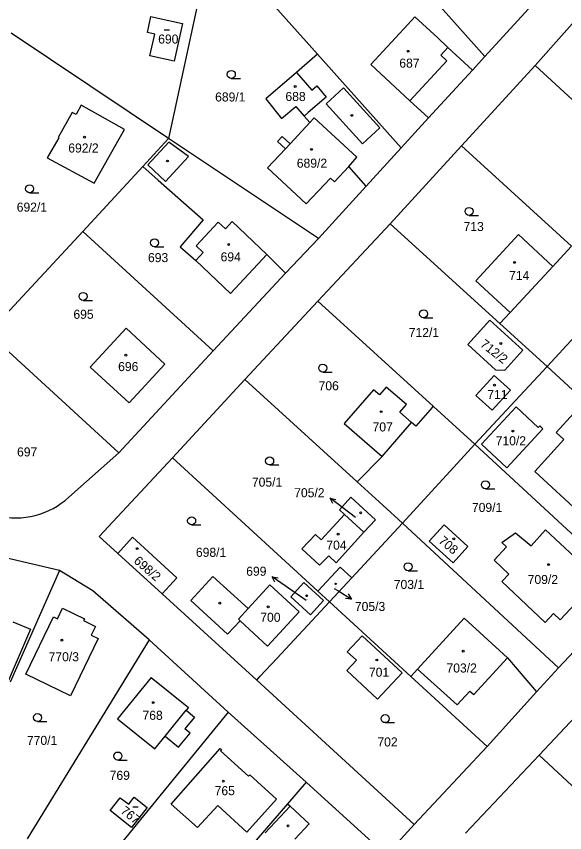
# Model space of a CAD drawing. Extents: x -736345 to -729997, y -1130177 to -1122501.
# Drawn here: x -733053.3 to -732950.5, y -1127962.5 to -1127809.2 of the extents above; entities that cross this region are included whole.
import ezdxf

# ---------------------------------------------------------------- set-up
doc = ezdxf.new("R2010")
doc.units = 0
for name, color, linetype in [('Vrstva 1', 7, 'Continuous'), ('Vrstva 16', 7, 'Continuous'), ('Vrstva 18', 7, 'Continuous'), ('Vrstva 19', 7, 'Continuous'), ('Vrstva 25', 7, 'Continuous'), ('Vrstva 4', 7, 'Continuous')]:
    doc.layers.add(name, color=color, linetype=linetype)

msp = doc.modelspace()

# ---------------------------------------------------------------- linework, layer by layer
at = {"layer": 'Vrstva 1'}
for points in [[(-733016.58, -1127794.18), (-733024.82, -1127832.14)], [(-733016.58, -1127794.18), (-732996.82, -1127816.34)], [(-732944.88, -1127794.25), (-732965.44, -1127816.79)], [(-732980.02, -1127800.36), (-732965.44, -1127816.79)], [(-732956.03, -1127818.45), (-732941.2, -1127801.7)], [(-733028.75, -1127812.27), (-733028.11, -1127809.24)], [(-733028.11, -1127809.24), (-733026.73, -1127809.55)], [(-733026.73, -1127809.55), (-733022.2, -1127810.56)], [(-733022.2, -1127810.56), (-733023.73, -1127817.64)], [(-732978.57, -1127809.3), (-732979.93, -1127810.77)], [(-732978.57, -1127809.3), (-732974.26, -1127813.27)], [(-732979.93, -1127810.77), (-732986.85, -1127818.29)], [(-733024.82, -1127832.14), (-733054.32, -1127812.38)], [(-733027.36, -1127812.58), (-733028.75, -1127812.27)], [(-733028.27, -1127816.66), (-733027.36, -1127812.58)], [(-732974.26, -1127813.27), (-732972.39, -1127815.06)], [(-732972.39, -1127815.06), (-732967.79, -1127819.35)], [(-733023.73, -1127817.64), (-733028.27, -1127816.66)], [(-732996.82, -1127816.34), (-733000.8, -1127819.77)], [(-732996.82, -1127816.34), (-732981.16, -1127833.91)], [(-732967.79, -1127819.35), (-732965.44, -1127816.79)], [(-733000.8, -1127819.77), (-733006.56, -1127824.74)], [(-732986.85, -1127818.29), (-732979.5, -1127825.07)], [(-732976, -1127828.29), (-732967.79, -1127819.35)], [(-732969.85, -1127833.56), (-732956.03, -1127818.45)], [(-732940.51, -1127832.73), (-732956.03, -1127818.45)], [(-733041.16, -1127825.9), (-733042.14, -1127827.65)], [(-733033.04, -1127830.45), (-733041.16, -1127825.9)], [(-733006.56, -1127824.74), (-733003.58, -1127828.4)], [(-732979.5, -1127825.07), (-732976, -1127828.29)], [(-733042.84, -1127827.26), (-733045.48, -1127831.97)], [(-733042.14, -1127827.65), (-733042.84, -1127827.26)], [(-733003.58, -1127828.4), (-733000.94, -1127826.13)], [(-733000.94, -1127826.13), (-732999.36, -1127827.96)], [(-732999.36, -1127827.96), (-732998.27, -1127829.19)], [(-732997.45, -1127828.31), (-732998.27, -1127829.19)], [(-732989.45, -1127835.7), (-732997.45, -1127828.31)], [(-732976, -1127828.29), (-732981.16, -1127833.91)], [(-733034.02, -1127832.2), (-733033.04, -1127830.45)], [(-732998.27, -1127829.19), (-733001.99, -1127833.17)], [(-733045.48, -1127831.97), (-733045.35, -1127832.04)], [(-733003.45, -1127831.8), (-733004.33, -1127832.75)], [(-733001.99, -1127833.17), (-733003.45, -1127831.8)], [(-733045.35, -1127832.04), (-733047.53, -1127835.82)], [(-733038.71, -1127840.57), (-733034.02, -1127832.2)], [(-733029.64, -1127837.4), (-733024.82, -1127832.14)], [(-732996.67, -1127850.91), (-733024.82, -1127832.14)], [(-733004.33, -1127832.75), (-733002.87, -1127834.11)], [(-732983.21, -1127848.17), (-732969.85, -1127833.56)], [(-732969.85, -1127833.56), (-732949.18, -1127852.37)], [(-733002.87, -1127834.11), (-733006.23, -1127837.7)], [(-732981.16, -1127833.91), (-732987.72, -1127841.1)], [(-733047.53, -1127835.82), (-733038.71, -1127840.57)], [(-732991, -1127837.4), (-732989.45, -1127835.7)], [(-733040.86, -1127849.65), (-733029.64, -1127837.4)], [(-733029.64, -1127837.4), (-733026.74, -1127839.97)], [(-733006.23, -1127837.7), (-732998.95, -1127844.46)], [(-732993.65, -1127840.31), (-732991, -1127837.4)], [(-732987.72, -1127841.1), (-732991, -1127837.4)], [(-732998.95, -1127844.46), (-732994.43, -1127839.59)], [(-732994.43, -1127839.59), (-732993.65, -1127840.31)], [(-733026.74, -1127839.97), (-733018.27, -1127847.46)], [(-732987.72, -1127841.1), (-732996.67, -1127850.91)], [(-733018.27, -1127847.46), (-733022.6, -1127852.47)], [(-732996.8, -1127862.69), (-732983.21, -1127848.17)], [(-732983.21, -1127848.17), (-732962.63, -1127866.91)], [(-733058.65, -1127868.73), (-733040.86, -1127849.65)], [(-733040.86, -1127849.65), (-733016.42, -1127872.01)], [(-732967.13, -1127858.86), (-732959.17, -1127850.19)], [(-732959.17, -1127850.19), (-732952.7, -1127856.18)], [(-733002.82, -1127857.47), (-732996.67, -1127850.91)], [(-733022.6, -1127852.47), (-733019.67, -1127855.07)], [(-732952.7, -1127856.18), (-732949.18, -1127852.37)], [(-733013.15, -1127861.24), (-733006.34, -1127853.91)], [(-733006.34, -1127853.91), (-733002.82, -1127857.47)], [(-733019.67, -1127855.07), (-733013.15, -1127861.24)], [(-733002.82, -1127857.47), (-733016.42, -1127872.01)], [(-732960.69, -1127864.82), (-732967.13, -1127858.86)], [(-733010.45, -1127877.4), (-732996.8, -1127862.69)], [(-732996.8, -1127862.69), (-732975.12, -1127882.45)], [(-732962.63, -1127866.91), (-732960.69, -1127864.82)], [(-732964.52, -1127866.26), (-732968.66, -1127870.81)], [(-732958.31, -1127871.89), (-732964.52, -1127866.26)], [(-732962.63, -1127866.91), (-732953.76, -1127874.98)], [(-733034.13, -1127891.15), (-733058.65, -1127868.73)], [(-733032.75, -1127867.79), (-733039.47, -1127875.08)], [(-733025.47, -1127874.51), (-733032.75, -1127867.79)], [(-732953.76, -1127874.98), (-732948.57, -1127869.3)], [(-732968.66, -1127870.81), (-732963.45, -1127875.61)], [(-733016.42, -1127872.01), (-733034.13, -1127891.15)], [(-732961.7, -1127875.62), (-732958.31, -1127871.89)], [(-733032.19, -1127881.81), (-733025.47, -1127874.51)], [(-733039.47, -1127875.08), (-733032.19, -1127881.81)], [(-732953.76, -1127874.98), (-732967.35, -1127889.53)], [(-732963.45, -1127875.61), (-732961.7, -1127875.62)], [(-732945.81, -1127882.31), (-732953.76, -1127874.98)], [(-733024.02, -1127892.12), (-733010.45, -1127877.4)], [(-733010.45, -1127877.4), (-732989.38, -1127896.64)], [(-732967.12, -1127880.42), (-732963.69, -1127876.67)], [(-732963.69, -1127876.67), (-732960.67, -1127879.43)], [(-732986.32, -1127879.32), (-732991.84, -1127885.63)], [(-732985.22, -1127880.27), (-732986.32, -1127879.32)], [(-732983.95, -1127878.82), (-732985.22, -1127880.27)], [(-732980.18, -1127882.1), (-732983.95, -1127878.82)], [(-732960.67, -1127879.43), (-732964.1, -1127883.18)], [(-732964.1, -1127883.18), (-732967.12, -1127880.42)], [(-732981.43, -1127883.54), (-732980.18, -1127882.1)], [(-732975.12, -1127882.45), (-732975.31, -1127882.67)], [(-732975.12, -1127882.45), (-732967.35, -1127889.53)], [(-732966.08, -1127889.55), (-732959.59, -1127882.53)], [(-732959.59, -1127882.53), (-732955.43, -1127886.4)], [(-732979.19, -1127885.49), (-732981.43, -1127883.54)], [(-732975.31, -1127882.67), (-732978.39, -1127886.19)], [(-732952.09, -1127887.33), (-732948.75, -1127883.7)], [(-732991.84, -1127885.63), (-732984.73, -1127891.83)], [(-732978.39, -1127886.19), (-732979.19, -1127885.49)], [(-732954.56, -1127886.64), (-732961.34, -1127893.95)], [(-732955.43, -1127886.4), (-732955.15, -1127886.09)], [(-732955.15, -1127886.09), (-732954.56, -1127886.64)], [(-732956.1, -1127894.65), (-732950.63, -1127888.67)], [(-732950.63, -1127888.67), (-732952.09, -1127887.33)], [(-732970.68, -1127893.18), (-732967.35, -1127889.53)], [(-732967.35, -1127889.53), (-732937.85, -1127916.83)], [(-732961.34, -1127893.95), (-732966.08, -1127889.55)], [(-733034.13, -1127891.15), (-733043.49, -1127899.48)], [(-733024.02, -1127892.12), (-733037.8, -1127906.89)], [(-732996.77, -1127917.1), (-733024.02, -1127892.12)], [(-732984.73, -1127891.83), (-732989.38, -1127896.64)], [(-732980.9, -1127904.38), (-732970.68, -1127893.18)], [(-732947.25, -1127902.78), (-732956.1, -1127894.65)], [(-732989.38, -1127896.64), (-732984.6, -1127901.01)], [(-732990.58, -1127899.49), (-732992.75, -1127901.85)], [(-732985.97, -1127903.72), (-732990.58, -1127899.49)], [(-732992.75, -1127901.85), (-732991.78, -1127902.74)], [(-732984.6, -1127901.01), (-732980.9, -1127904.38)], [(-732991.78, -1127902.74), (-732996.13, -1127907.52)], [(-732988.13, -1127906.08), (-732991.78, -1127902.74)], [(-732988.13, -1127906.08), (-732985.97, -1127903.72)], [(-732980.9, -1127904.38), (-732990.42, -1127914.63)], [(-732951.64, -1127931.49), (-732980.9, -1127904.38)], [(-732975.88, -1127907.74), (-732973.08, -1127904.68)], [(-732973.08, -1127904.68), (-732968.62, -1127908.76)], [(-733037.8, -1127906.89), (-733034.29, -1127910.09)], [(-733034.29, -1127910.09), (-733031.55, -1127907.01)], [(-733031.55, -1127907.01), (-733023.23, -1127914.6)], [(-732997.24, -1127906.51), (-732999.76, -1127909.19)], [(-732996.13, -1127907.52), (-732997.24, -1127906.51)], [(-732993.36, -1127911.79), (-732988.13, -1127906.08)], [(-732962.25, -1127907.98), (-732959.69, -1127906.18)], [(-732959.69, -1127906.18), (-732956.8, -1127908.6)], [(-732956.8, -1127908.6), (-732954.11, -1127905.61)], [(-732954.11, -1127905.61), (-732945.82, -1127913.31)], [(-733045.23, -1127913.25), (-733065.57, -1127908.51)], [(-732971.42, -1127911.83), (-732975.88, -1127907.74)], [(-732961.37, -1127908.81), (-732962.25, -1127907.98)], [(-733034.29, -1127910.09), (-733025.99, -1127917.65)], [(-732999.76, -1127909.19), (-732996.46, -1127912.28)], [(-732968.62, -1127908.76), (-732971.42, -1127911.83)], [(-732963.73, -1127911.3), (-732961.37, -1127908.81)], [(-732996.46, -1127912.28), (-732994.74, -1127910.47)], [(-732994.74, -1127910.47), (-732993.36, -1127911.79)], [(-732960.96, -1127913.93), (-732963.73, -1127911.3)], [(-732992.61, -1127912.6), (-732996.77, -1127917.1)], [(-732990.42, -1127914.63), (-732992.61, -1127912.6)], [(-733045.23, -1127913.25), (-733054.52, -1127934.2)], [(-733038.97, -1127917.08), (-733045.23, -1127913.25)], [(-733023.23, -1127914.6), (-733025.99, -1127917.65)], [(-733020.62, -1127918.88), (-733016.48, -1127914.36)], [(-733016.48, -1127914.36), (-733009.87, -1127920.41)], [(-732994.58, -1127919.13), (-732990.42, -1127914.63)], [(-732962.29, -1127915.34), (-732960.96, -1127913.93)], [(-733009.87, -1127920.41), (-733005.8, -1127915.97)], [(-733005.8, -1127915.97), (-733000.3, -1127920.98)], [(-733001.88, -1127918.17), (-732999.4, -1127915.51)], [(-732999.4, -1127915.51), (-732995.72, -1127918.89)], [(-732954.12, -1127923.03), (-732962.29, -1127915.34)], [(-733028.4, -1127926.27), (-733038.97, -1127917.08)], [(-733025.99, -1127917.65), (-733008.21, -1127933.85)], [(-732994.58, -1127919.13), (-732996.77, -1127917.1)], [(-732951.64, -1127931.49), (-732937.85, -1127916.83)], [(-733013.72, -1127925.22), (-733020.62, -1127918.88)], [(-733004.5, -1127929.77), (-732994.58, -1127919.13)], [(-732998.17, -1127921.57), (-733001.88, -1127918.17)], [(-732995.72, -1127918.89), (-732998.17, -1127921.57)], [(-732994.58, -1127919.13), (-732979.32, -1127933.12)], [(-733045.63, -1127922.3), (-733044.67, -1127920.31)], [(-733044.67, -1127920.31), (-733040.56, -1127922.3)], [(-732948.45, -1127919.42), (-732951.31, -1127922.5)], [(-733051.57, -1127932.74), (-733046.35, -1127921.95)], [(-733046.35, -1127921.95), (-733045.63, -1127922.3)], [(-733040.56, -1127922.3), (-733040.74, -1127922.66)], [(-733000.3, -1127920.98), (-733006.2, -1127927.46)], [(-732978.07, -1127931.75), (-732969.35, -1127922.21)], [(-732969.35, -1127922.21), (-732961.23, -1127929.63)], [(-732952.55, -1127921.34), (-732954.12, -1127923.03)], [(-732951.31, -1127922.5), (-732952.55, -1127921.34)], [(-733040.74, -1127922.66), (-733038.48, -1127923.76)], [(-733038.48, -1127923.76), (-733039.3, -1127925.36)], [(-733011.36, -1127922.67), (-733013.72, -1127925.22)], [(-733006.2, -1127927.46), (-733011.36, -1127922.67)], [(-733039.3, -1127925.36), (-733037.96, -1127926.01)], [(-732991.27, -1127928.51), (-732988.45, -1127925.5)], [(-732988.45, -1127925.5), (-732980.99, -1127932.47)], [(-733028.4, -1127926.27), (-733051.33, -1127963.6)], [(-733037.96, -1127926.01), (-733043.18, -1127936.79)], [(-733013.63, -1127939.84), (-733028.4, -1127926.27)], [(-732989.56, -1127930.11), (-732991.27, -1127928.51)], [(-733007.57, -1127933.06), (-733004.5, -1127929.77)], [(-732961.23, -1127929.63), (-732955.76, -1127936.05)], [(-732991.34, -1127932.01), (-732989.56, -1127930.11)], [(-732955.76, -1127936.05), (-732951.64, -1127931.49)], [(-733043.18, -1127936.79), (-733051.57, -1127932.74)], [(-733008.21, -1127933.85), (-733007.57, -1127933.06)], [(-732985.59, -1127937.39), (-732991.34, -1127932.01)], [(-732980.99, -1127932.47), (-732985.59, -1127937.39)], [(-732979.32, -1127933.12), (-732978.07, -1127931.75)], [(-732979.32, -1127933.12), (-732965, -1127946.26)], [(-733028.04, -1127933.31), (-733034.34, -1127941.11)], [(-733028.04, -1127933.31), (-733021.05, -1127938.95)], [(-732978.69, -1127960.93), (-733008.21, -1127933.85)], [(-732941.73, -1127933.49), (-732955.24, -1127947.91)], [(-732965, -1127946.26), (-732955.76, -1127936.05)], [(-733021.05, -1127938.95), (-733021.48, -1127939.47)], [(-733013.63, -1127939.84), (-733031.44, -1127961.7)], [(-733019.94, -1127940.75), (-733021.75, -1127942.94)], [(-733021.48, -1127939.47), (-733019.94, -1127940.75)], [(-732998.97, -1127952.96), (-733013.63, -1127939.84)], [(-733034.34, -1127941.11), (-733027.38, -1127946.73)], [(-733022.9, -1127946.43), (-733020.72, -1127943.79)], [(-733020.72, -1127943.79), (-733021.75, -1127942.94)], [(-733027.38, -1127946.73), (-733025.45, -1127944.36)], [(-733025.45, -1127944.36), (-733022.9, -1127946.43)], [(-733024.29, -1127957.09), (-733015.08, -1127946.67)], [(-733015.08, -1127946.67), (-733014.86, -1127946.87)], [(-733014.86, -1127946.87), (-733015.06, -1127947.08)], [(-732978.69, -1127960.93), (-732965, -1127946.26)], [(-733015.06, -1127947.08), (-733009.76, -1127951.84)], [(-732969.11, -1127962.53), (-732955.24, -1127947.91)], [(-732955.24, -1127947.91), (-732926.26, -1127974.85)], [(-733009.76, -1127951.84), (-733009.57, -1127951.62)], [(-733009.57, -1127951.62), (-733004.53, -1127956.15)], [(-732998.97, -1127952.96), (-733002.47, -1127957.03)], [(-732985.14, -1127965.53), (-732998.97, -1127952.96)], [(-733035.73, -1127958.31), (-733033.84, -1127955.9)], [(-733033.84, -1127955.9), (-733032.26, -1127957.14)], [(-733032.26, -1127957.14), (-733031.23, -1127955.82)], [(-733031.23, -1127955.82), (-733028.77, -1127957.75)], [(-733004.53, -1127956.15), (-733010.11, -1127962.37)], [(-733019.35, -1127961.46), (-733024.29, -1127957.09)], [(-733015.54, -1127957.34), (-733019.35, -1127961.46)], [(-733002.47, -1127957.03), (-733015.77, -1127972.49)], [(-733010.11, -1127962.37), (-733015.54, -1127957.34)], [(-733002.47, -1127957.03), (-733001.96, -1127957.51)], [(-733001.96, -1127957.51), (-732998.4, -1127960.83)], [(-733031.71, -1127961.48), (-733035.73, -1127958.31)], [(-733028.77, -1127957.75), (-733031.71, -1127961.48)], [(-733031.44, -1127961.7), (-733039.13, -1127971.14)], [(-732998.4, -1127960.83), (-733001.07, -1127963.69)], [(-732984.91, -1127967.72), (-732978.69, -1127960.93)]]:
    msp.add_lwpolyline(points, dxfattribs=at)
msp.add_arc((-733053.429, -1127888.759), 14.619, 255.94526, 312.83483, dxfattribs=at)
at = {"layer": 'Vrstva 16'}
for points in [[(-732989.7, -1127903.29), (-732992.08, -1127901.5)], [(-732999, -1127918.88), (-733002.9, -1127916.16)], [(-732993.75, -1127916.6), (-732993.05, -1127917.03)]]:
    msp.add_lwpolyline(points, dxfattribs=at)
at = {"layer": 'Vrstva 25'}
for points in [[(-733025.6, -1127811.79), (-733024.6, -1127811.79)], [(-733013.01, -1127820.9), (-733011.26, -1127820.9)], [(-733050.84, -1127842.36), (-733049.09, -1127842.36)], [(-732968.41, -1127846.6), (-732966.66, -1127846.6)], [(-733027.42, -1127852.48), (-733025.67, -1127852.48)], [(-733040.82, -1127862.55), (-733039.07, -1127862.55)], [(-732976.96, -1127865.82), (-732975.21, -1127865.82)], [(-732995.85, -1127876.01), (-732994.1, -1127876.01)], [(-733005.82, -1127893.44), (-733004.07, -1127893.44)], [(-732965.34, -1127897.9), (-732963.59, -1127897.9)], [(-732992.08, -1127901.5), (-732994.479, -1127899.699)], [(-732993.979, -1127900.7), (-732994.479, -1127899.699), (-732993.379, -1127899.9)], [(-733020.45, -1127904.68), (-733018.7, -1127904.68)], [(-733002.9, -1127916.16), (-733005.36, -1127914.444)], [(-733004.826, -1127915.426), (-733005.36, -1127914.444), (-733004.254, -1127914.606)], [(-732979.86, -1127913.3), (-732978.11, -1127913.3)], [(-732993.05, -1127917.03), (-732990.495, -1127918.601)], [(-732991.085, -1127917.652), (-732990.495, -1127918.601), (-732991.609, -1127918.503)], [(-733049.36, -1127941.6), (-733047.61, -1127941.6)], [(-732984.16, -1127941.81), (-732982.41, -1127941.81)], [(-733034.29, -1127948.82), (-733032.54, -1127948.82)], [(-733031.49, -1127957.59), (-733030.49, -1127957.59)]]:
    msp.add_lwpolyline(points, dxfattribs=at)
for centre, radius in [((-732979.82, -1127815.8), 0.175), ((-733013.01, -1127820.15), 0.75), ((-733001.03, -1127822.42), 0.175), ((-732990.41, -1127827.83), 0.175), ((-733040.54, -1127831.9), 0.175), ((-732997.97, -1127834.21), 0.175), ((-733024.98, -1127836.39), 0.175), ((-733050.84, -1127841.61), 0.75), ((-732968.41, -1127845.85), 0.75), ((-733027.42, -1127851.73), 0.75), ((-733013.51, -1127852.05), 0.175), ((-732959.87, -1127855.42), 0.175), ((-733040.82, -1127861.8), 0.75), ((-732976.96, -1127865.07), 0.75), ((-732962.48, -1127870.64), 0.175), ((-733032.79, -1127872.83), 0.175), ((-732995.85, -1127875.26), 0.75), ((-732963.64, -1127878.48), 0.175), ((-732984.88, -1127883.44), 0.175), ((-732960.18, -1127887.07), 0.175), ((-733005.82, -1127892.69), 0.75), ((-732965.34, -1127897.15), 0.75), ((-732988.75, -1127902.44), 0.175), ((-733020.45, -1127903.93), 0.75), ((-732992.96, -1127906.43), 0.175), ((-732971.29, -1127907.3), 0.175), ((-733030.68, -1127909.15), 0.175), ((-732979.86, -1127912.55), 0.75), ((-732953.49, -1127912.15), 0.175), ((-732993.449, -1127915.759), 0.118), ((-732998.88, -1127917.98), 0.175), ((-733015.19, -1127919.4), 0.175), ((-733006.1, -1127920.06), 0.175), ((-733044.78, -1127926.31), 0.175), ((-732969.5, -1127928.38), 0.175), ((-732985.72, -1127930.05), 0.175), ((-733027.65, -1127938.05), 0.175), ((-733049.36, -1127940.85), 0.75), ((-732984.16, -1127941.06), 0.75), ((-733034.29, -1127948.07), 0.75), ((-733014.51, -1127952.78), 0.175), ((-733002.38, -1127961.19), 0.175)]:
    msp.add_circle(centre, radius, dxfattribs=at)
at = {"layer": 'Vrstva 4'}
for points in [[(-732973.74, -1127816.53), (-732972.39, -1127815.06)], [(-732972.58, -1127817.6), (-732973.74, -1127816.53)], [(-732979.5, -1127825.07), (-732972.58, -1127817.6)], [(-733000.8, -1127819.77), (-732997.92, -1127823.1)], [(-732997.92, -1127823.1), (-732996.97, -1127822.31)], [(-732996.97, -1127822.31), (-732995.24, -1127824.39)], [(-732991.94, -1127822.68), (-732995.22, -1127825.66)], [(-732985.14, -1127830.18), (-732991.94, -1127822.68)], [(-732995.24, -1127824.39), (-732998.61, -1127827.31)], [(-732995.22, -1127825.66), (-732988.43, -1127833.16)], [(-732998.61, -1127827.31), (-732999.36, -1127827.96)], [(-732988.43, -1127833.16), (-732985.14, -1127830.18)], [(-733024.76, -1127832.88), (-733028.7, -1127837.14)], [(-733021.04, -1127835.56), (-733024.76, -1127832.88)], [(-733002.87, -1127834.11), (-733001.99, -1127833.17)], [(-733025.35, -1127840.23), (-733021.04, -1127835.56)], [(-733028.7, -1127837.14), (-733025.35, -1127840.23)], [(-733019.63, -1127852.34), (-733015.48, -1127847.85)], [(-733015.48, -1127847.85), (-733014.11, -1127849.1)], [(-733014.11, -1127849.1), (-733012.88, -1127847.76)], [(-733012.88, -1127847.76), (-733006.34, -1127853.91)], [(-733018.29, -1127853.57), (-733019.63, -1127852.34)], [(-733019.67, -1127855.07), (-733018.29, -1127853.57)], [(-732960.69, -1127864.82), (-732952.7, -1127856.18)], [(-732984.73, -1127891.83), (-732979.19, -1127885.49)], [(-733009.87, -1127920.41), (-733011.67, -1127922.38)], [(-733011.67, -1127922.38), (-733011.36, -1127922.67)], [(-733053.98, -1127922.9), (-733050.69, -1127924.29)], [(-733050.69, -1127924.29), (-733054.86, -1127934.05)], [(-732967.54, -1127936.54), (-732961.23, -1127929.63)], [(-732978.07, -1127931.75), (-732970.68, -1127938.49)], [(-732970.68, -1127938.49), (-732968.28, -1127935.87)], [(-732968.28, -1127935.87), (-732967.54, -1127936.54)], [(-733025.45, -1127944.36), (-733021.48, -1127939.47)], [(-733001.96, -1127957.51), (-733006.67, -1127962.48)]]:
    msp.add_lwpolyline(points, dxfattribs=at)

# ---------------------------------------------------------------- texts
at = {"layer": 'Vrstva 16'}
for s, p in [('705/2', (-733001.216, -1127899.5)), ('699', (-733010.216, -1127914.24)), ('705/3', (-732989.83, -1127920.85))]:
    msp.add_text(s, height=1.7, dxfattribs=at).set_placement(p)
at = {"layer": 'Vrstva 18'}
for s, p in [('689/1', (-733016.05, -1127825.22)), ('692/1', (-733053.26, -1127845.9)), ('713', (-732969.45, -1127849.53)), ('693', (-733028.64, -1127855.37)), ('695', (-733042.63, -1127866.01)), ('712/1', (-732979.73, -1127869.43)), ('706', (-732996.64, -1127879.43)), ('697', (-733053.2, -1127891.84)), ('705/1', (-733009.15, -1127897.51)), ('709/1', (-732967.88, -1127902.26)), ('698/1', (-733019.648, -1127910.69)), ('703/1', (-732982.54, -1127916.72)), ('770/1', (-733051.35, -1127945.99)), ('702', (-732985.61, -1127946.28)), ('769', (-733035.83, -1127952.55))]:
    msp.add_text(s, height=1.7, dxfattribs=at).set_placement(p)
at = {"layer": 'Vrstva 19'}
for s, height, p in [('690', 1.7, (-733026.73, -1127814.35)), ('687', 1.7, (-732981.5, -1127818.87)), ('688', 1.7, (-733002.86, -1127825.13)), ('692/2', 1.7, (-733043.59, -1127834.8)), ('689/2', 1.7, (-733000.73, -1127837.65)), ('694', 1.7, (-733015.02, -1127855.23)), ('714', 1.7, (-732960.91, -1127858.72)), ('696', 1.7, (-733034.24, -1127875.82)), ('711', 1.7, (-732965, -1127881.07)), ('707', 1.7, (-732986.52, -1127887.16)), ('710/2', 1.7, (-732963.42, -1127889.75)), ('705/2', 0.1, (-732989.5, -1127903.09)), ('704', 1.7, (-732995.19, -1127909.34)), ('709/2', 1.7, (-732957.42, -1127915.79)), ('705/3', 0.1, (-732993.55, -1127916.4)), ('699', 0.1, (-732998.8, -1127918.68)), ('700', 1.7, (-733007.58, -1127922.88)), ('770/3', 1.7, (-733047.28, -1127930.29)), ('701', 1.7, (-732987.2, -1127933.2)), ('703/2', 1.7, (-732972.65, -1127932.4)), ('768', 1.7, (-733029.67, -1127941.28)), ('765', 1.7, (-733016.14, -1127955.43))]:
    msp.add_text(s, height=height, dxfattribs=at).set_placement(p)
for s, rotation, p in [('712/2', 321.90256, (-732966.47, -1127871.047)), ('708', 319.70254, (-732974.279, -1127907.897)), ('698/2', 318.90254, (-733031.444, -1127911.65)), ('767', 321.70256, (-733033.94, -1127958.638))]:
    msp.add_text(s, height=1.7, rotation=rotation, dxfattribs=at).set_placement(p)

doc.saveas('drawing.dxf')
